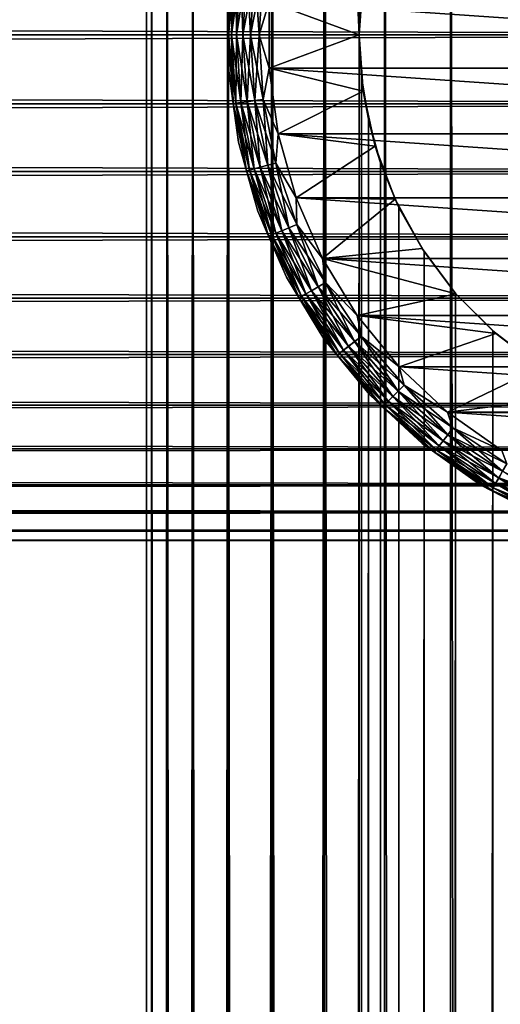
# Model space of a CAD drawing. Extents: x -265 to 265, y 0 to 1307.
# Tile 338 of 356: x 232 to 244, y 1256 to 1280. Entities that reach past the tile are written whole.
import ezdxf

# ---------------------------------------------------------------- set-up
doc = ezdxf.new("R2010")
doc.units = 0
doc.header["$LTSCALE"] = 81.481481
for name, color, linetype in [('119', 7, 'CONTINUOUS'), ('120', 7, 'CONTINUOUS'), ('125', 7, 'CONTINUOUS'), ('129', 7, 'CONTINUOUS'), ('130', 7, 'CONTINUOUS'), ('133', 7, 'CONTINUOUS'), ('137', 7, 'CONTINUOUS'), ('141', 7, 'CONTINUOUS'), ('3', 7, 'CONTINUOUS'), ('4', 7, 'CONTINUOUS')]:
    doc.layers.add(name, color=color, linetype=linetype)

msp = doc.modelspace()

# ---------------------------------------------------------------- linework, layer by layer
at = {"layer": '119', "color": 7, "linetype": 'CONTINUOUS'}
for points in [[(235, 1), (235.128, 1, 1.958), (235, 1299), (235, 1)], [(235, 1299), (235.128, 1, 1.958), (235.128, 1299, 1.958), (235, 1299)], [(235.128, 1, 1.958), (235.511, 1, 3.882), (235.128, 1299, 1.958), (235.128, 1, 1.958)], [(235.128, 1299, 1.958), (235.511, 1, 3.882), (235.511, 1299, 3.882), (235.128, 1299, 1.958)], [(235.511, 1, 3.882), (236.142, 1, 5.74), (235.511, 1299, 3.882), (235.511, 1, 3.882)], [(235.511, 1299, 3.882), (236.142, 1, 5.74), (236.142, 1299, 5.74), (235.511, 1299, 3.882)], [(236.142, 1, 5.74), (237.01, 1, 7.5), (236.142, 1299, 5.74), (236.142, 1, 5.74)], [(236.142, 1299, 5.74), (237.01, 1, 7.5), (237.01, 1299, 7.5), (236.142, 1299, 5.74)], [(237.01, 1, 7.5), (238.1, 1, 9.131), (237.01, 1299, 7.5), (237.01, 1, 7.5)], [(237.01, 1299, 7.5), (238.1, 1, 9.131), (238.1, 1299, 9.131), (237.01, 1299, 7.5)], [(238.1, 1, 9.131), (239.393, 1, 10.607), (238.1, 1299, 9.131), (238.1, 1, 9.131)], [(238.1, 1299, 9.131), (239.393, 1, 10.607), (239.393, 1299, 10.607), (238.1, 1299, 9.131)], [(239.393, 1, 10.607), (240.869, 1, 11.9), (239.393, 1299, 10.607), (239.393, 1, 10.607)], [(239.393, 1299, 10.607), (240.869, 1, 11.9), (240.869, 1299, 11.9), (239.393, 1299, 10.607)], [(240.869, 1, 11.9), (242.5, 1, 12.99), (240.869, 1299, 11.9), (240.869, 1, 11.9)], [(240.869, 1299, 11.9), (242.5, 1, 12.99), (242.5, 1299, 12.99), (240.869, 1299, 11.9)], [(242.5, 1, 12.99), (244.26, 1, 13.858), (242.5, 1299, 12.99), (242.5, 1, 12.99)], [(242.5, 1299, 12.99), (244.26, 1, 13.858), (244.26, 1299, 13.858), (242.5, 1299, 12.99)]]:
    msp.add_3dface(points, dxfattribs=at)
at = {"layer": '120', "color": 7, "linetype": 'CONTINUOUS'}
for points in [[(235, 1), (235, 1299), (235.128, 1299, -1.958), (235, 1)], [(235.128, 1, -1.958), (235, 1), (235.128, 1299, -1.958), (235.128, 1, -1.958)], [(235.511, 1, -3.882), (235.128, 1, -1.958), (235.511, 1299, -3.882), (235.511, 1, -3.882)], [(235.511, 1299, -3.882), (235.128, 1, -1.958), (235.128, 1299, -1.958), (235.511, 1299, -3.882)], [(236.142, 1, -5.74), (235.511, 1, -3.882), (236.142, 1299, -5.74), (236.142, 1, -5.74)], [(236.142, 1299, -5.74), (235.511, 1, -3.882), (235.511, 1299, -3.882), (236.142, 1299, -5.74)], [(237.01, 1, -7.5), (236.142, 1, -5.74), (237.01, 1299, -7.5), (237.01, 1, -7.5)], [(237.01, 1299, -7.5), (236.142, 1, -5.74), (236.142, 1299, -5.74), (237.01, 1299, -7.5)], [(238.1, 1, -9.131), (237.01, 1, -7.5), (238.1, 1299, -9.131), (238.1, 1, -9.131)], [(238.1, 1299, -9.131), (237.01, 1, -7.5), (237.01, 1299, -7.5), (238.1, 1299, -9.131)], [(239.393, 1, -10.607), (238.1, 1, -9.131), (239.393, 1299, -10.607), (239.393, 1, -10.607)], [(239.393, 1299, -10.607), (238.1, 1, -9.131), (238.1, 1299, -9.131), (239.393, 1299, -10.607)], [(239.393, 1, -10.607), (239.393, 1299, -10.607), (240.25, 1280, -11.399), (239.393, 1, -10.607)], [(239.393, 1299, -10.607), (240.869, 1299, -11.9), (240.25, 1280, -11.399), (239.393, 1299, -10.607)], [(240.25, 1280, -11.399), (240.869, 1299, -11.9), (240.305, 1281.033, -11.446), (240.25, 1280, -11.399)], [(239.393, 1, -10.607), (240.25, 1280, -11.399), (240.25, 20, -11.399), (239.393, 1, -10.607)], [(240.25, 1280, -11.399), (240.305, 1278.967, -11.446), (240.25, 20, -11.399), (240.25, 1280, -11.399)], [(240.25, 20, -11.399), (240.305, 1278.967, -11.446), (240.305, 21.033, -11.446), (240.25, 20, -11.399)], [(240.305, 1278.967, -11.446), (240.475, 1277.917, -11.588), (240.305, 21.033, -11.446), (240.305, 1278.967, -11.446)], [(240.305, 21.033, -11.446), (240.475, 1277.917, -11.588), (240.475, 22.082, -11.588), (240.305, 21.033, -11.446)], [(240.475, 1277.917, -11.588), (240.776, 1276.842, -11.828), (240.475, 22.082, -11.588), (240.475, 1277.917, -11.588)], [(240.475, 22.082, -11.588), (240.776, 1276.842, -11.828), (240.776, 23.158, -11.828), (240.475, 22.082, -11.588)], [(240.776, 1276.842, -11.828), (241.228, 1275.745, -12.167), (240.776, 23.158, -11.828), (240.776, 1276.842, -11.828)], [(240.776, 23.158, -11.828), (241.228, 1275.745, -12.167), (241.228, 24.255, -12.167), (240.776, 23.158, -11.828)], [(241.228, 1275.745, -12.167), (241.847, 1274.653, -12.591), (241.228, 24.255, -12.167), (241.228, 1275.745, -12.167)], [(241.228, 24.255, -12.167), (241.847, 1274.653, -12.591), (241.847, 25.347, -12.591), (241.228, 24.255, -12.167)], [(241.847, 1274.653, -12.591), (242.626, 1273.621, -13.062), (241.847, 25.347, -12.591), (241.847, 1274.653, -12.591)], [(241.847, 25.347, -12.591), (242.626, 1273.621, -13.062), (242.626, 26.379, -13.063), (241.847, 25.347, -12.591)], [(242.626, 1273.621, -13.062), (243.539, 1272.698, -13.537), (242.626, 26.379, -13.063), (242.626, 1273.621, -13.062)], [(242.626, 26.379, -13.063), (243.539, 1272.698, -13.537), (243.539, 27.302, -13.537), (242.626, 26.379, -13.063)], [(243.539, 1272.698, -13.537), (244.542, 1271.921, -13.972), (243.539, 27.302, -13.537), (243.539, 1272.698, -13.537)], [(243.539, 27.302, -13.537), (244.542, 1271.921, -13.972), (244.542, 28.079, -13.972), (243.539, 27.302, -13.537)]]:
    msp.add_3dface(points, dxfattribs=at)
at = {"layer": '125', "color": 7, "linetype": 'CONTINUOUS'}
for points in [[(240.25, 1280, -25), (240.305, 1281.033, -11.446), (240.349, 1281.388, -25), (240.25, 1280, -25)], [(240.25, 1280, -11.399), (240.305, 1281.033, -11.446), (240.25, 1280, -25), (240.25, 1280, -11.399)], [(240.305, 1278.967, -11.446), (240.25, 1280, -11.399), (240.349, 1278.612, -25), (240.305, 1278.967, -11.446)], [(240.349, 1278.612, -25), (240.25, 1280, -11.399), (240.25, 1280, -25), (240.349, 1278.612, -25)], [(240.475, 1277.917, -11.588), (240.305, 1278.967, -11.446), (240.349, 1278.612, -25), (240.475, 1277.917, -11.588)], [(240.645, 1277.253, -25), (240.475, 1277.917, -11.588), (240.349, 1278.612, -25), (240.645, 1277.253, -25)], [(240.776, 1276.842, -11.828), (240.475, 1277.917, -11.588), (240.645, 1277.253, -25), (240.776, 1276.842, -11.828)], [(241.131, 1275.95, -25), (240.776, 1276.842, -11.828), (240.645, 1277.253, -25), (241.131, 1275.95, -25)], [(241.228, 1275.745, -12.167), (240.776, 1276.842, -11.828), (241.131, 1275.95, -25), (241.228, 1275.745, -12.167)], [(241.798, 1274.729, -25), (241.228, 1275.745, -12.167), (241.131, 1275.95, -25), (241.798, 1274.729, -25)], [(241.847, 1274.653, -12.591), (241.228, 1275.745, -12.167), (241.798, 1274.729, -25), (241.847, 1274.653, -12.591)], [(242.631, 1273.615, -25), (241.847, 1274.653, -12.591), (241.798, 1274.729, -25), (242.631, 1273.615, -25)], [(242.626, 1273.621, -13.062), (241.847, 1274.653, -12.591), (242.631, 1273.615, -25), (242.626, 1273.621, -13.062)], [(243.539, 1272.698, -13.537), (242.626, 1273.621, -13.062), (242.631, 1273.615, -25), (243.539, 1272.698, -13.537)], [(243.615, 1272.631, -25), (243.539, 1272.698, -13.537), (242.631, 1273.615, -25), (243.615, 1272.631, -25)], [(244.542, 1271.921, -13.972), (243.539, 1272.698, -13.537), (243.615, 1272.631, -25), (244.542, 1271.921, -13.972)], [(244.729, 1271.798, -25), (244.542, 1271.921, -13.972), (243.615, 1272.631, -25), (244.729, 1271.798, -25)]]:
    msp.add_3dface(points, dxfattribs=at)
at = {"layer": '129', "color": 7, "linetype": 'CONTINUOUS'}
for points in [[(240.25, 1280, -25), (240.349, 1281.388, -25), (238.028, 1280.819, -25), (240.25, 1280, -25)], [(238.028, 1279.181, -25), (240.25, 1280, -25), (238.028, 1280.819, -25), (238.028, 1279.181, -25)], [(240.349, 1278.612, -25), (240.25, 1280, -25), (238.028, 1279.181, -25), (240.349, 1278.612, -25)], [(238.251, 1277.559, -25), (240.349, 1278.612, -25), (238.028, 1279.181, -25), (238.251, 1277.559, -25)], [(240.645, 1277.253, -25), (240.349, 1278.612, -25), (238.251, 1277.559, -25), (240.645, 1277.253, -25)], [(238.693, 1275.981, -25), (240.645, 1277.253, -25), (238.251, 1277.559, -25), (238.693, 1275.981, -25)], [(241.131, 1275.95, -25), (240.645, 1277.253, -25), (238.693, 1275.981, -25), (241.131, 1275.95, -25)], [(239.345, 1274.479, -25), (241.131, 1275.95, -25), (238.693, 1275.981, -25), (239.345, 1274.479, -25)], [(241.798, 1274.729, -25), (241.131, 1275.95, -25), (239.345, 1274.479, -25), (241.798, 1274.729, -25)], [(242.631, 1273.615, -25), (241.798, 1274.729, -25), (239.345, 1274.479, -25), (242.631, 1273.615, -25)], [(240.196, 1273.08, -25), (242.631, 1273.615, -25), (239.345, 1274.479, -25), (240.196, 1273.08, -25)], [(243.615, 1272.631, -25), (242.631, 1273.615, -25), (240.196, 1273.08, -25), (243.615, 1272.631, -25)], [(241.23, 1271.809, -25), (243.615, 1272.631, -25), (240.196, 1273.08, -25), (241.23, 1271.809, -25)], [(244.729, 1271.798, -25), (243.615, 1272.631, -25), (241.23, 1271.809, -25), (244.729, 1271.798, -25)], [(242.427, 1270.691, -25), (244.729, 1271.798, -25), (241.23, 1271.809, -25), (242.427, 1270.691, -25)], [(245.95, 1271.131, -25), (244.729, 1271.798, -25), (242.427, 1270.691, -25), (245.95, 1271.131, -25)], [(247.253, 1270.645, -25), (245.95, 1271.131, -25), (242.427, 1270.691, -25), (247.253, 1270.645, -25)], [(243.765, 1269.747, -25), (247.253, 1270.645, -25), (242.427, 1270.691, -25), (243.765, 1269.747, -25)]]:
    msp.add_3dface(points, dxfattribs=at)
at = {"layer": '130', "color": 7, "linetype": 'CONTINUOUS'}
for points in [[(238.028, 1279.181, -75), (238.028, 1280.819, -75), (261.972, 1279.181, -75), (238.028, 1279.181, -75)], [(261.972, 1279.181, -75), (238.028, 1280.819, -75), (261.972, 1280.819, -75), (261.972, 1279.181, -75)], [(238.251, 1277.559, -75), (238.028, 1279.181, -75), (261.749, 1277.559, -75), (238.251, 1277.559, -75)], [(261.749, 1277.559, -75), (238.028, 1279.181, -75), (261.972, 1279.181, -75), (261.749, 1277.559, -75)], [(238.693, 1275.981, -75), (238.251, 1277.559, -75), (261.307, 1275.981, -75), (238.693, 1275.981, -75)], [(261.307, 1275.981, -75), (238.251, 1277.559, -75), (261.749, 1277.559, -75), (261.307, 1275.981, -75)], [(239.345, 1274.479, -75), (238.693, 1275.981, -75), (260.655, 1274.479, -75), (239.345, 1274.479, -75)], [(260.655, 1274.479, -75), (238.693, 1275.981, -75), (261.307, 1275.981, -75), (260.655, 1274.479, -75)], [(240.196, 1273.08, -75), (239.345, 1274.479, -75), (259.804, 1273.08, -75), (240.196, 1273.08, -75)], [(259.804, 1273.08, -75), (239.345, 1274.479, -75), (260.655, 1274.479, -75), (259.804, 1273.08, -75)], [(241.23, 1271.809, -75), (240.196, 1273.08, -75), (258.77, 1271.809, -75), (241.23, 1271.809, -75)], [(258.77, 1271.809, -75), (240.196, 1273.08, -75), (259.804, 1273.08, -75), (258.77, 1271.809, -75)], [(242.427, 1270.691, -75), (241.23, 1271.809, -75), (257.573, 1270.691, -75), (242.427, 1270.691, -75)], [(257.573, 1270.691, -75), (241.23, 1271.809, -75), (258.77, 1271.809, -75), (257.573, 1270.691, -75)], [(243.765, 1269.747, -75), (242.427, 1270.691, -75), (256.235, 1269.747, -75), (243.765, 1269.747, -75)], [(256.235, 1269.747, -75), (242.427, 1270.691, -75), (257.573, 1270.691, -75), (256.235, 1269.747, -75)]]:
    msp.add_3dface(points, dxfattribs=at)
at = {"layer": '133', "color": 7, "linetype": 'CONTINUOUS'}
for points in [[(237.03, 1280.887, -74), (237.03, 1279.113, -74), (237.03, 1280.887, -26), (237.03, 1280.887, -74)], [(237.03, 1280.887, -26), (237.03, 1279.113, -74), (237.03, 1279.113, -26), (237.03, 1280.887, -26)], [(237.03, 1279.113, -74), (237.272, 1277.355, -74), (237.03, 1279.113, -26), (237.03, 1279.113, -74)], [(237.03, 1279.113, -26), (237.272, 1277.355, -74), (237.272, 1277.355, -26), (237.03, 1279.113, -26)], [(237.272, 1277.355, -74), (237.751, 1275.647, -74), (237.272, 1277.355, -26), (237.272, 1277.355, -74)], [(237.272, 1277.355, -26), (237.751, 1275.647, -74), (237.751, 1275.647, -26), (237.272, 1277.355, -26)], [(237.751, 1275.647, -74), (238.457, 1274.019, -74), (237.751, 1275.647, -26), (237.751, 1275.647, -74)], [(237.751, 1275.647, -26), (238.457, 1274.019, -74), (238.457, 1274.019, -26), (237.751, 1275.647, -26)], [(238.457, 1274.019, -74), (239.379, 1272.503, -74), (238.457, 1274.019, -26), (238.457, 1274.019, -74)], [(238.457, 1274.019, -26), (239.379, 1272.503, -74), (239.379, 1272.503, -26), (238.457, 1274.019, -26)], [(239.379, 1272.503, -74), (240.499, 1271.127, -74), (239.379, 1272.503, -26), (239.379, 1272.503, -74)], [(239.379, 1272.503, -26), (240.499, 1271.127, -74), (240.499, 1271.127, -26), (239.379, 1272.503, -26)], [(240.499, 1271.127, -74), (241.796, 1269.916, -74), (240.499, 1271.127, -26), (240.499, 1271.127, -74)], [(240.499, 1271.127, -26), (241.796, 1269.916, -74), (241.796, 1269.916, -26), (240.499, 1271.127, -26)], [(241.796, 1269.916, -74), (243.245, 1268.893, -74), (241.796, 1269.916, -26), (241.796, 1269.916, -74)], [(241.796, 1269.916, -26), (243.245, 1268.893, -74), (243.245, 1268.893, -26), (241.796, 1269.916, -26)], [(243.245, 1268.893, -74), (244.821, 1268.076, -74), (243.245, 1268.893, -26), (243.245, 1268.893, -74)], [(243.245, 1268.893, -26), (244.821, 1268.076, -74), (244.821, 1268.076, -26), (243.245, 1268.893, -26)]]:
    msp.add_3dface(points, dxfattribs=at)
at = {"layer": '137', "color": 7, "linetype": 'CONTINUOUS'}
for points in [[(237.03, 1280.887, -74), (237.136, 1281.694, -74.223), (237.025, 1280, -74.223), (237.03, 1280.887, -74)], [(237.136, 1281.694, -74.223), (237.099, 1280, -74.434), (237.025, 1280, -74.223), (237.136, 1281.694, -74.223)], [(237.209, 1281.684, -74.434), (237.099, 1280, -74.434), (237.136, 1281.694, -74.223), (237.209, 1281.684, -74.434)], [(237.209, 1281.684, -74.434), (237.218, 1280, -74.624), (237.099, 1280, -74.434), (237.209, 1281.684, -74.434)], [(237.328, 1281.668, -74.624), (237.218, 1280, -74.624), (237.209, 1281.684, -74.434), (237.328, 1281.668, -74.624)], [(237.328, 1281.668, -74.624), (237.377, 1280, -74.782), (237.218, 1280, -74.624), (237.328, 1281.668, -74.624)], [(237.485, 1281.648, -74.782), (237.377, 1280, -74.782), (237.328, 1281.668, -74.624), (237.485, 1281.648, -74.782)], [(237.485, 1281.648, -74.782), (237.567, 1280, -74.901), (237.377, 1280, -74.782), (237.485, 1281.648, -74.782)], [(237.673, 1281.623, -74.901), (237.567, 1280, -74.901), (237.485, 1281.648, -74.782), (237.673, 1281.623, -74.901)], [(237.673, 1281.623, -74.901), (237.779, 1280, -74.975), (237.567, 1280, -74.901), (237.673, 1281.623, -74.901)], [(237.883, 1281.595, -74.975), (237.779, 1280, -74.975), (237.673, 1281.623, -74.901), (237.883, 1281.595, -74.975)], [(237.883, 1281.595, -74.975), (238.028, 1280.819, -75), (237.779, 1280, -74.975), (237.883, 1281.595, -74.975)], [(237.03, 1279.113, -74), (237.03, 1280.887, -74), (237.025, 1280, -74.223), (237.03, 1279.113, -74)], [(238.028, 1280.819, -75), (238.028, 1279.181, -75), (237.779, 1280, -74.975), (238.028, 1280.819, -75)], [(237.03, 1279.113, -74), (237.025, 1280, -74.223), (237.136, 1278.306, -74.223), (237.03, 1279.113, -74)], [(237.099, 1280, -74.434), (237.209, 1278.316, -74.434), (237.025, 1280, -74.223), (237.099, 1280, -74.434)], [(237.025, 1280, -74.223), (237.209, 1278.316, -74.434), (237.136, 1278.306, -74.223), (237.025, 1280, -74.223)], [(237.218, 1280, -74.624), (237.328, 1278.332, -74.624), (237.099, 1280, -74.434), (237.218, 1280, -74.624)], [(237.099, 1280, -74.434), (237.328, 1278.332, -74.624), (237.209, 1278.316, -74.434), (237.099, 1280, -74.434)], [(237.377, 1280, -74.782), (237.485, 1278.352, -74.782), (237.218, 1280, -74.624), (237.377, 1280, -74.782)], [(237.218, 1280, -74.624), (237.485, 1278.352, -74.782), (237.328, 1278.332, -74.624), (237.218, 1280, -74.624)], [(237.567, 1280, -74.901), (237.673, 1278.377, -74.901), (237.377, 1280, -74.782), (237.567, 1280, -74.901)], [(237.377, 1280, -74.782), (237.673, 1278.377, -74.901), (237.485, 1278.352, -74.782), (237.377, 1280, -74.782)], [(237.779, 1280, -74.975), (237.883, 1278.405, -74.975), (237.567, 1280, -74.901), (237.779, 1280, -74.975)], [(237.567, 1280, -74.901), (237.883, 1278.405, -74.975), (237.673, 1278.377, -74.901), (237.567, 1280, -74.901)], [(237.779, 1280, -74.975), (238.028, 1279.181, -75), (237.883, 1278.405, -74.975), (237.779, 1280, -74.975)], [(237.272, 1277.355, -74), (237.03, 1279.113, -74), (237.136, 1278.306, -74.223), (237.272, 1277.355, -74)], [(238.028, 1279.181, -75), (238.251, 1277.559, -75), (237.883, 1278.405, -74.975), (238.028, 1279.181, -75)], [(237.209, 1278.316, -74.434), (237.539, 1276.661, -74.434), (237.136, 1278.306, -74.223), (237.209, 1278.316, -74.434)], [(237.272, 1277.355, -74), (237.136, 1278.306, -74.223), (237.467, 1276.642, -74.223), (237.272, 1277.355, -74)], [(237.136, 1278.306, -74.223), (237.539, 1276.661, -74.434), (237.467, 1276.642, -74.223), (237.136, 1278.306, -74.223)], [(237.328, 1278.332, -74.624), (237.654, 1276.692, -74.624), (237.209, 1278.316, -74.434), (237.328, 1278.332, -74.624)], [(237.209, 1278.316, -74.434), (237.654, 1276.692, -74.624), (237.539, 1276.661, -74.434), (237.209, 1278.316, -74.434)], [(237.485, 1278.352, -74.782), (237.807, 1276.733, -74.782), (237.328, 1278.332, -74.624), (237.485, 1278.352, -74.782)], [(237.328, 1278.332, -74.624), (237.807, 1276.733, -74.782), (237.654, 1276.692, -74.624), (237.328, 1278.332, -74.624)], [(237.673, 1278.377, -74.901), (237.991, 1276.782, -74.901), (237.485, 1278.352, -74.782), (237.673, 1278.377, -74.901)], [(237.485, 1278.352, -74.782), (237.991, 1276.782, -74.901), (237.807, 1276.733, -74.782), (237.485, 1278.352, -74.782)], [(237.883, 1278.405, -74.975), (238.195, 1276.837, -74.975), (237.673, 1278.377, -74.901), (237.883, 1278.405, -74.975)], [(237.673, 1278.377, -74.901), (238.195, 1276.837, -74.975), (237.991, 1276.782, -74.901), (237.673, 1278.377, -74.901)], [(237.883, 1278.405, -74.975), (238.251, 1277.559, -75), (238.195, 1276.837, -74.975), (237.883, 1278.405, -74.975)], [(238.251, 1277.559, -75), (238.693, 1275.981, -75), (238.195, 1276.837, -74.975), (238.251, 1277.559, -75)], [(237.751, 1275.647, -74), (237.272, 1277.355, -74), (237.467, 1276.642, -74.223), (237.751, 1275.647, -74)], [(238.195, 1276.837, -74.975), (238.709, 1275.323, -74.975), (237.991, 1276.782, -74.901), (238.195, 1276.837, -74.975)], [(238.195, 1276.837, -74.975), (238.693, 1275.981, -75), (238.709, 1275.323, -74.975), (238.195, 1276.837, -74.975)], [(237.539, 1276.661, -74.434), (238.081, 1275.063, -74.434), (237.467, 1276.642, -74.223), (237.539, 1276.661, -74.434)], [(237.751, 1275.647, -74), (237.467, 1276.642, -74.223), (238.013, 1275.035, -74.223), (237.751, 1275.647, -74)], [(237.467, 1276.642, -74.223), (238.081, 1275.063, -74.434), (238.013, 1275.035, -74.223), (237.467, 1276.642, -74.223)], [(237.654, 1276.692, -74.624), (238.191, 1275.109, -74.624), (237.539, 1276.661, -74.434), (237.654, 1276.692, -74.624)], [(237.539, 1276.661, -74.434), (238.191, 1275.109, -74.624), (238.081, 1275.063, -74.434), (237.539, 1276.661, -74.434)], [(237.807, 1276.733, -74.782), (238.338, 1275.169, -74.782), (237.654, 1276.692, -74.624), (237.807, 1276.733, -74.782)], [(237.654, 1276.692, -74.624), (238.338, 1275.169, -74.782), (238.191, 1275.109, -74.624), (237.654, 1276.692, -74.624)], [(237.991, 1276.782, -74.901), (238.513, 1275.242, -74.901), (237.807, 1276.733, -74.782), (237.991, 1276.782, -74.901)], [(237.807, 1276.733, -74.782), (238.513, 1275.242, -74.901), (238.338, 1275.169, -74.782), (237.807, 1276.733, -74.782)], [(237.991, 1276.782, -74.901), (238.709, 1275.323, -74.975), (238.513, 1275.242, -74.901), (237.991, 1276.782, -74.901)], [(238.693, 1275.981, -75), (239.345, 1274.479, -75), (238.709, 1275.323, -74.975), (238.693, 1275.981, -75)], [(238.457, 1274.019, -74), (237.751, 1275.647, -74), (238.013, 1275.035, -74.223), (238.457, 1274.019, -74)], [(238.191, 1275.109, -74.624), (238.931, 1273.609, -74.624), (238.081, 1275.063, -74.434), (238.191, 1275.109, -74.624)], [(238.338, 1275.169, -74.782), (239.068, 1273.689, -74.782), (238.191, 1275.109, -74.624), (238.338, 1275.169, -74.782)], [(238.191, 1275.109, -74.624), (239.068, 1273.689, -74.782), (238.931, 1273.609, -74.624), (238.191, 1275.109, -74.624)], [(238.513, 1275.242, -74.901), (239.233, 1273.783, -74.901), (238.338, 1275.169, -74.782), (238.513, 1275.242, -74.901)], [(238.338, 1275.169, -74.782), (239.233, 1273.783, -74.901), (239.068, 1273.689, -74.782), (238.338, 1275.169, -74.782)], [(238.709, 1275.323, -74.975), (239.416, 1273.889, -74.975), (238.513, 1275.242, -74.901), (238.709, 1275.323, -74.975)], [(238.513, 1275.242, -74.901), (239.416, 1273.889, -74.975), (239.233, 1273.783, -74.901), (238.513, 1275.242, -74.901)], [(238.709, 1275.323, -74.975), (239.345, 1274.479, -75), (239.416, 1273.889, -74.975), (238.709, 1275.323, -74.975)], [(238.081, 1275.063, -74.434), (238.828, 1273.55, -74.434), (238.013, 1275.035, -74.223), (238.081, 1275.063, -74.434)], [(238.457, 1274.019, -74), (238.013, 1275.035, -74.223), (238.763, 1273.513, -74.223), (238.457, 1274.019, -74)], [(238.013, 1275.035, -74.223), (238.828, 1273.55, -74.434), (238.763, 1273.513, -74.223), (238.013, 1275.035, -74.223)], [(238.081, 1275.063, -74.434), (238.931, 1273.609, -74.624), (238.828, 1273.55, -74.434), (238.081, 1275.063, -74.434)], [(239.345, 1274.479, -75), (240.196, 1273.08, -75), (239.416, 1273.889, -74.975), (239.345, 1274.479, -75)], [(239.379, 1272.503, -74), (238.457, 1274.019, -74), (238.763, 1273.513, -74.223), (239.379, 1272.503, -74)], [(239.068, 1273.689, -74.782), (239.986, 1272.316, -74.782), (238.931, 1273.609, -74.624), (239.068, 1273.689, -74.782)], [(239.233, 1273.783, -74.901), (240.136, 1272.431, -74.901), (239.068, 1273.689, -74.782), (239.233, 1273.783, -74.901)], [(239.068, 1273.689, -74.782), (240.136, 1272.431, -74.901), (239.986, 1272.316, -74.782), (239.068, 1273.689, -74.782)], [(239.416, 1273.889, -74.975), (240.304, 1272.56, -74.975), (239.233, 1273.783, -74.901), (239.416, 1273.889, -74.975)], [(239.233, 1273.783, -74.901), (240.304, 1272.56, -74.975), (240.136, 1272.431, -74.901), (239.233, 1273.783, -74.901)], [(239.416, 1273.889, -74.975), (240.196, 1273.08, -75), (240.304, 1272.56, -74.975), (239.416, 1273.889, -74.975)], [(238.828, 1273.55, -74.434), (239.765, 1272.146, -74.434), (238.763, 1273.513, -74.223), (238.828, 1273.55, -74.434)], [(239.379, 1272.503, -74), (238.763, 1273.513, -74.223), (239.706, 1272.101, -74.223), (239.379, 1272.503, -74)], [(238.763, 1273.513, -74.223), (239.765, 1272.146, -74.434), (239.706, 1272.101, -74.223), (238.763, 1273.513, -74.223)], [(238.931, 1273.609, -74.624), (239.86, 1272.219, -74.624), (238.828, 1273.55, -74.434), (238.931, 1273.609, -74.624)], [(238.828, 1273.55, -74.434), (239.86, 1272.219, -74.624), (239.765, 1272.146, -74.434), (238.828, 1273.55, -74.434)], [(238.931, 1273.609, -74.624), (239.986, 1272.316, -74.782), (239.86, 1272.219, -74.624), (238.931, 1273.609, -74.624)], [(240.196, 1273.08, -75), (241.23, 1271.809, -75), (240.304, 1272.56, -74.975), (240.196, 1273.08, -75)], [(240.499, 1271.127, -74), (239.379, 1272.503, -74), (239.706, 1272.101, -74.223), (240.499, 1271.127, -74)], [(240.304, 1272.56, -74.975), (241.358, 1271.358, -74.975), (240.136, 1272.431, -74.901), (240.304, 1272.56, -74.975)], [(240.304, 1272.56, -74.975), (241.23, 1271.809, -75), (241.358, 1271.358, -74.975), (240.304, 1272.56, -74.975)], [(239.86, 1272.219, -74.624), (240.962, 1270.962, -74.624), (239.765, 1272.146, -74.434), (239.86, 1272.219, -74.624)], [(239.986, 1272.316, -74.782), (241.074, 1271.074, -74.782), (239.86, 1272.219, -74.624), (239.986, 1272.316, -74.782)], [(239.86, 1272.219, -74.624), (241.074, 1271.074, -74.782), (240.962, 1270.962, -74.624), (239.86, 1272.219, -74.624)], [(240.136, 1272.431, -74.901), (241.208, 1271.208, -74.901), (239.986, 1272.316, -74.782), (240.136, 1272.431, -74.901)], [(239.986, 1272.316, -74.782), (241.208, 1271.208, -74.901), (241.074, 1271.074, -74.782), (239.986, 1272.316, -74.782)], [(240.136, 1272.431, -74.901), (241.358, 1271.358, -74.975), (241.208, 1271.208, -74.901), (240.136, 1272.431, -74.901)], [(239.765, 1272.146, -74.434), (240.878, 1270.878, -74.434), (239.706, 1272.101, -74.223), (239.765, 1272.146, -74.434)], [(240.499, 1271.127, -74), (239.706, 1272.101, -74.223), (240.825, 1270.825, -74.223), (240.499, 1271.127, -74)], [(239.706, 1272.101, -74.223), (240.878, 1270.878, -74.434), (240.825, 1270.825, -74.223), (239.706, 1272.101, -74.223)], [(239.765, 1272.146, -74.434), (240.962, 1270.962, -74.624), (240.878, 1270.878, -74.434), (239.765, 1272.146, -74.434)], [(241.23, 1271.809, -75), (242.427, 1270.691, -75), (241.358, 1271.358, -74.975), (241.23, 1271.809, -75)], [(241.358, 1271.358, -74.975), (242.56, 1270.304, -74.975), (241.208, 1271.208, -74.901), (241.358, 1271.358, -74.975)], [(241.358, 1271.358, -74.975), (242.427, 1270.691, -75), (242.56, 1270.304, -74.975), (241.358, 1271.358, -74.975)], [(241.796, 1269.916, -74), (240.499, 1271.127, -74), (240.825, 1270.825, -74.223), (241.796, 1269.916, -74)], [(241.074, 1271.074, -74.782), (242.316, 1269.986, -74.782), (240.962, 1270.962, -74.624), (241.074, 1271.074, -74.782)], [(241.208, 1271.208, -74.901), (242.431, 1270.136, -74.901), (241.074, 1271.074, -74.782), (241.208, 1271.208, -74.901)], [(241.074, 1271.074, -74.782), (242.431, 1270.136, -74.901), (242.316, 1269.986, -74.782), (241.074, 1271.074, -74.782)], [(241.208, 1271.208, -74.901), (242.56, 1270.304, -74.975), (242.431, 1270.136, -74.901), (241.208, 1271.208, -74.901)], [(240.878, 1270.878, -74.434), (242.146, 1269.765, -74.434), (240.825, 1270.825, -74.223), (240.878, 1270.878, -74.434)], [(241.796, 1269.916, -74), (240.825, 1270.825, -74.223), (242.101, 1269.706, -74.223), (241.796, 1269.916, -74)], [(240.825, 1270.825, -74.223), (242.146, 1269.765, -74.434), (242.101, 1269.706, -74.223), (240.825, 1270.825, -74.223)], [(240.962, 1270.962, -74.624), (242.219, 1269.86, -74.624), (240.878, 1270.878, -74.434), (240.962, 1270.962, -74.624)], [(240.878, 1270.878, -74.434), (242.219, 1269.86, -74.624), (242.146, 1269.765, -74.434), (240.878, 1270.878, -74.434)], [(240.962, 1270.962, -74.624), (242.316, 1269.986, -74.782), (242.219, 1269.86, -74.624), (240.962, 1270.962, -74.624)], [(242.427, 1270.691, -75), (243.765, 1269.747, -75), (242.56, 1270.304, -74.975), (242.427, 1270.691, -75)], [(242.56, 1270.304, -74.975), (243.889, 1269.416, -74.975), (242.431, 1270.136, -74.901), (242.56, 1270.304, -74.975)], [(242.56, 1270.304, -74.975), (243.765, 1269.747, -75), (243.889, 1269.416, -74.975), (242.56, 1270.304, -74.975)], [(242.431, 1270.136, -74.901), (243.783, 1269.233, -74.901), (242.316, 1269.986, -74.782), (242.431, 1270.136, -74.901)], [(242.431, 1270.136, -74.901), (243.889, 1269.416, -74.975), (243.783, 1269.233, -74.901), (242.431, 1270.136, -74.901)], [(243.245, 1268.893, -74), (241.796, 1269.916, -74), (242.101, 1269.706, -74.223), (243.245, 1268.893, -74)], [(242.146, 1269.765, -74.434), (243.55, 1268.828, -74.434), (242.101, 1269.706, -74.223), (242.146, 1269.765, -74.434)], [(242.219, 1269.86, -74.624), (243.609, 1268.931, -74.624), (242.146, 1269.765, -74.434), (242.219, 1269.86, -74.624)], [(242.146, 1269.765, -74.434), (243.609, 1268.931, -74.624), (243.55, 1268.828, -74.434), (242.146, 1269.765, -74.434)], [(242.316, 1269.986, -74.782), (243.689, 1269.068, -74.782), (242.219, 1269.86, -74.624), (242.316, 1269.986, -74.782)], [(242.219, 1269.86, -74.624), (243.689, 1269.068, -74.782), (243.609, 1268.931, -74.624), (242.219, 1269.86, -74.624)], [(242.316, 1269.986, -74.782), (243.783, 1269.233, -74.901), (243.689, 1269.068, -74.782), (242.316, 1269.986, -74.782)], [(243.245, 1268.893, -74), (242.101, 1269.706, -74.223), (243.513, 1268.763, -74.223), (243.245, 1268.893, -74)], [(242.101, 1269.706, -74.223), (243.55, 1268.828, -74.434), (243.513, 1268.763, -74.223), (242.101, 1269.706, -74.223)], [(243.689, 1269.068, -74.782), (245.169, 1268.338, -74.782), (243.609, 1268.931, -74.624), (243.689, 1269.068, -74.782)], [(243.783, 1269.233, -74.901), (245.242, 1268.513, -74.901), (243.689, 1269.068, -74.782), (243.783, 1269.233, -74.901)], [(243.689, 1269.068, -74.782), (245.242, 1268.513, -74.901), (245.169, 1268.338, -74.782), (243.689, 1269.068, -74.782)], [(244.821, 1268.076, -74), (243.245, 1268.893, -74), (243.513, 1268.763, -74.223), (244.821, 1268.076, -74)], [(243.55, 1268.828, -74.434), (245.063, 1268.081, -74.434), (243.513, 1268.763, -74.223), (243.55, 1268.828, -74.434)], [(243.609, 1268.931, -74.624), (245.109, 1268.191, -74.624), (243.55, 1268.828, -74.434), (243.609, 1268.931, -74.624)], [(243.55, 1268.828, -74.434), (245.109, 1268.191, -74.624), (245.063, 1268.081, -74.434), (243.55, 1268.828, -74.434)], [(243.609, 1268.931, -74.624), (245.169, 1268.338, -74.782), (245.109, 1268.191, -74.624), (243.609, 1268.931, -74.624)], [(244.821, 1268.076, -74), (243.513, 1268.763, -74.223), (245.035, 1268.013, -74.223), (244.821, 1268.076, -74)], [(243.513, 1268.763, -74.223), (245.063, 1268.081, -74.434), (245.035, 1268.013, -74.223), (243.513, 1268.763, -74.223)]]:
    msp.add_3dface(points, dxfattribs=at)
at = {"layer": '141', "color": 7, "linetype": 'CONTINUOUS'}
for points in [[(237.03, 1280.887, -26), (237.025, 1280, -25.779), (237.136, 1281.694, -25.779), (237.03, 1280.887, -26)], [(237.025, 1280, -25.779), (237.209, 1281.684, -25.567), (237.136, 1281.694, -25.779), (237.025, 1280, -25.779)], [(237.099, 1280, -25.567), (237.209, 1281.684, -25.567), (237.025, 1280, -25.779), (237.099, 1280, -25.567)], [(237.099, 1280, -25.567), (237.327, 1281.668, -25.377), (237.209, 1281.684, -25.567), (237.099, 1280, -25.567)], [(237.218, 1280, -25.377), (237.327, 1281.668, -25.377), (237.099, 1280, -25.567), (237.218, 1280, -25.377)], [(237.218, 1280, -25.377), (237.484, 1281.648, -25.218), (237.327, 1281.668, -25.377), (237.218, 1280, -25.377)], [(237.376, 1280, -25.218), (237.484, 1281.648, -25.218), (237.218, 1280, -25.377), (237.376, 1280, -25.218)], [(237.376, 1280, -25.218), (237.672, 1281.623, -25.099), (237.484, 1281.648, -25.218), (237.376, 1280, -25.218)], [(237.566, 1280, -25.099), (237.672, 1281.623, -25.099), (237.376, 1280, -25.218), (237.566, 1280, -25.099)], [(237.566, 1280, -25.099), (237.882, 1281.595, -25.025), (237.672, 1281.623, -25.099), (237.566, 1280, -25.099)], [(237.777, 1280, -25.025), (237.882, 1281.595, -25.025), (237.566, 1280, -25.099), (237.777, 1280, -25.025)], [(237.777, 1280, -25.025), (238.028, 1280.819, -25), (237.882, 1281.595, -25.025), (237.777, 1280, -25.025)], [(237.03, 1280.887, -26), (237.03, 1279.113, -26), (237.025, 1280, -25.779), (237.03, 1280.887, -26)], [(238.028, 1279.181, -25), (238.028, 1280.819, -25), (237.777, 1280, -25.025), (238.028, 1279.181, -25)], [(237.03, 1279.113, -26), (237.136, 1278.306, -25.779), (237.025, 1280, -25.779), (237.03, 1279.113, -26)], [(237.136, 1278.306, -25.779), (237.099, 1280, -25.567), (237.025, 1280, -25.779), (237.136, 1278.306, -25.779)], [(237.209, 1278.316, -25.567), (237.218, 1280, -25.377), (237.099, 1280, -25.567), (237.209, 1278.316, -25.567)], [(237.209, 1278.316, -25.567), (237.099, 1280, -25.567), (237.136, 1278.306, -25.779), (237.209, 1278.316, -25.567)], [(237.327, 1278.332, -25.377), (237.218, 1280, -25.377), (237.209, 1278.316, -25.567), (237.327, 1278.332, -25.377)], [(237.327, 1278.332, -25.377), (237.376, 1280, -25.218), (237.218, 1280, -25.377), (237.327, 1278.332, -25.377)], [(237.484, 1278.352, -25.218), (237.376, 1280, -25.218), (237.327, 1278.332, -25.377), (237.484, 1278.352, -25.218)], [(237.484, 1278.352, -25.218), (237.566, 1280, -25.099), (237.376, 1280, -25.218), (237.484, 1278.352, -25.218)], [(237.672, 1278.377, -25.099), (237.566, 1280, -25.099), (237.484, 1278.352, -25.218), (237.672, 1278.377, -25.099)], [(237.672, 1278.377, -25.099), (237.777, 1280, -25.025), (237.566, 1280, -25.099), (237.672, 1278.377, -25.099)], [(237.882, 1278.405, -25.025), (237.777, 1280, -25.025), (237.672, 1278.377, -25.099), (237.882, 1278.405, -25.025)], [(237.882, 1278.405, -25.025), (238.028, 1279.181, -25), (237.777, 1280, -25.025), (237.882, 1278.405, -25.025)], [(237.03, 1279.113, -26), (237.272, 1277.355, -26), (237.136, 1278.306, -25.779), (237.03, 1279.113, -26)], [(238.251, 1277.559, -25), (238.028, 1279.181, -25), (237.882, 1278.405, -25.025), (238.251, 1277.559, -25)], [(237.467, 1276.642, -25.779), (237.209, 1278.316, -25.567), (237.136, 1278.306, -25.779), (237.467, 1276.642, -25.779)], [(237.272, 1277.355, -26), (237.467, 1276.642, -25.779), (237.136, 1278.306, -25.779), (237.272, 1277.355, -26)], [(237.538, 1276.661, -25.567), (237.327, 1278.332, -25.377), (237.209, 1278.316, -25.567), (237.538, 1276.661, -25.567)], [(237.538, 1276.661, -25.567), (237.209, 1278.316, -25.567), (237.467, 1276.642, -25.779), (237.538, 1276.661, -25.567)], [(237.653, 1276.692, -25.377), (237.484, 1278.352, -25.218), (237.327, 1278.332, -25.377), (237.653, 1276.692, -25.377)], [(237.653, 1276.692, -25.377), (237.327, 1278.332, -25.377), (237.538, 1276.661, -25.567), (237.653, 1276.692, -25.377)], [(237.806, 1276.733, -25.218), (237.672, 1278.377, -25.099), (237.484, 1278.352, -25.218), (237.806, 1276.733, -25.218)], [(237.806, 1276.733, -25.218), (237.484, 1278.352, -25.218), (237.653, 1276.692, -25.377), (237.806, 1276.733, -25.218)], [(237.99, 1276.782, -25.099), (237.882, 1278.405, -25.025), (237.672, 1278.377, -25.099), (237.99, 1276.782, -25.099)], [(237.99, 1276.782, -25.099), (237.672, 1278.377, -25.099), (237.806, 1276.733, -25.218), (237.99, 1276.782, -25.099)], [(238.194, 1276.837, -25.025), (238.251, 1277.559, -25), (237.882, 1278.405, -25.025), (238.194, 1276.837, -25.025)], [(238.194, 1276.837, -25.025), (237.882, 1278.405, -25.025), (237.99, 1276.782, -25.099), (238.194, 1276.837, -25.025)], [(238.693, 1275.981, -25), (238.251, 1277.559, -25), (238.194, 1276.837, -25.025), (238.693, 1275.981, -25)], [(237.272, 1277.355, -26), (237.751, 1275.647, -26), (237.467, 1276.642, -25.779), (237.272, 1277.355, -26)], [(238.512, 1275.242, -25.099), (238.194, 1276.837, -25.025), (237.99, 1276.782, -25.099), (238.512, 1275.242, -25.099)], [(238.708, 1275.323, -25.025), (238.693, 1275.981, -25), (238.194, 1276.837, -25.025), (238.708, 1275.323, -25.025)], [(238.708, 1275.323, -25.025), (238.194, 1276.837, -25.025), (238.512, 1275.242, -25.099), (238.708, 1275.323, -25.025)], [(238.012, 1275.035, -25.779), (237.538, 1276.661, -25.567), (237.467, 1276.642, -25.779), (238.012, 1275.035, -25.779)], [(237.751, 1275.647, -26), (238.012, 1275.035, -25.779), (237.467, 1276.642, -25.779), (237.751, 1275.647, -26)], [(238.081, 1275.063, -25.567), (237.653, 1276.692, -25.377), (237.538, 1276.661, -25.567), (238.081, 1275.063, -25.567)], [(238.081, 1275.063, -25.567), (237.538, 1276.661, -25.567), (238.012, 1275.035, -25.779), (238.081, 1275.063, -25.567)], [(238.191, 1275.108, -25.377), (237.806, 1276.733, -25.218), (237.653, 1276.692, -25.377), (238.191, 1275.108, -25.377)], [(238.191, 1275.108, -25.377), (237.653, 1276.692, -25.377), (238.081, 1275.063, -25.567), (238.191, 1275.108, -25.377)], [(238.337, 1275.169, -25.218), (237.99, 1276.782, -25.099), (237.806, 1276.733, -25.218), (238.337, 1275.169, -25.218)], [(238.337, 1275.169, -25.218), (237.806, 1276.733, -25.218), (238.191, 1275.108, -25.377), (238.337, 1275.169, -25.218)], [(238.512, 1275.242, -25.099), (237.99, 1276.782, -25.099), (238.337, 1275.169, -25.218), (238.512, 1275.242, -25.099)], [(239.345, 1274.479, -25), (238.693, 1275.981, -25), (238.708, 1275.323, -25.025), (239.345, 1274.479, -25)], [(237.751, 1275.647, -26), (238.457, 1274.019, -26), (238.012, 1275.035, -25.779), (237.751, 1275.647, -26)], [(238.827, 1273.549, -25.567), (238.191, 1275.108, -25.377), (238.081, 1275.063, -25.567), (238.827, 1273.549, -25.567)], [(238.93, 1273.609, -25.377), (238.337, 1275.169, -25.218), (238.191, 1275.108, -25.377), (238.93, 1273.609, -25.377)], [(238.93, 1273.609, -25.377), (238.191, 1275.108, -25.377), (238.827, 1273.549, -25.567), (238.93, 1273.609, -25.377)], [(239.067, 1273.688, -25.218), (238.512, 1275.242, -25.099), (238.337, 1275.169, -25.218), (239.067, 1273.688, -25.218)], [(239.067, 1273.688, -25.218), (238.337, 1275.169, -25.218), (238.93, 1273.609, -25.377), (239.067, 1273.688, -25.218)], [(239.232, 1273.783, -25.099), (238.708, 1275.323, -25.025), (238.512, 1275.242, -25.099), (239.232, 1273.783, -25.099)], [(239.232, 1273.783, -25.099), (238.512, 1275.242, -25.099), (239.067, 1273.688, -25.218), (239.232, 1273.783, -25.099)], [(239.415, 1273.889, -25.025), (239.345, 1274.479, -25), (238.708, 1275.323, -25.025), (239.415, 1273.889, -25.025)], [(239.415, 1273.889, -25.025), (238.708, 1275.323, -25.025), (239.232, 1273.783, -25.099), (239.415, 1273.889, -25.025)], [(238.763, 1273.512, -25.779), (238.081, 1275.063, -25.567), (238.012, 1275.035, -25.779), (238.763, 1273.512, -25.779)], [(238.457, 1274.019, -26), (238.763, 1273.512, -25.779), (238.012, 1275.035, -25.779), (238.457, 1274.019, -26)], [(238.827, 1273.549, -25.567), (238.081, 1275.063, -25.567), (238.763, 1273.512, -25.779), (238.827, 1273.549, -25.567)], [(240.196, 1273.08, -25), (239.345, 1274.479, -25), (239.415, 1273.889, -25.025), (240.196, 1273.08, -25)], [(238.457, 1274.019, -26), (239.379, 1272.503, -26), (238.763, 1273.512, -25.779), (238.457, 1274.019, -26)], [(239.859, 1272.219, -25.377), (239.067, 1273.688, -25.218), (238.93, 1273.609, -25.377), (239.859, 1272.219, -25.377)], [(239.985, 1272.315, -25.218), (239.232, 1273.783, -25.099), (239.067, 1273.688, -25.218), (239.985, 1272.315, -25.218)], [(239.985, 1272.315, -25.218), (239.067, 1273.688, -25.218), (239.859, 1272.219, -25.377), (239.985, 1272.315, -25.218)], [(240.135, 1272.431, -25.099), (239.415, 1273.889, -25.025), (239.232, 1273.783, -25.099), (240.135, 1272.431, -25.099)], [(240.135, 1272.431, -25.099), (239.232, 1273.783, -25.099), (239.985, 1272.315, -25.218), (240.135, 1272.431, -25.099)], [(240.303, 1272.559, -25.025), (240.196, 1273.08, -25), (239.415, 1273.889, -25.025), (240.303, 1272.559, -25.025)], [(240.303, 1272.559, -25.025), (239.415, 1273.889, -25.025), (240.135, 1272.431, -25.099), (240.303, 1272.559, -25.025)], [(239.706, 1272.101, -25.779), (238.827, 1273.549, -25.567), (238.763, 1273.512, -25.779), (239.706, 1272.101, -25.779)], [(239.379, 1272.503, -26), (239.706, 1272.101, -25.779), (238.763, 1273.512, -25.779), (239.379, 1272.503, -26)], [(239.765, 1272.146, -25.567), (238.93, 1273.609, -25.377), (238.827, 1273.549, -25.567), (239.765, 1272.146, -25.567)], [(239.765, 1272.146, -25.567), (238.827, 1273.549, -25.567), (239.706, 1272.101, -25.779), (239.765, 1272.146, -25.567)], [(239.859, 1272.219, -25.377), (238.93, 1273.609, -25.377), (239.765, 1272.146, -25.567), (239.859, 1272.219, -25.377)], [(241.23, 1271.809, -25), (240.196, 1273.08, -25), (240.303, 1272.559, -25.025), (241.23, 1271.809, -25)], [(239.379, 1272.503, -26), (240.499, 1271.127, -26), (239.706, 1272.101, -25.779), (239.379, 1272.503, -26)], [(241.208, 1271.208, -25.099), (240.303, 1272.559, -25.025), (240.135, 1272.431, -25.099), (241.208, 1271.208, -25.099)], [(241.357, 1271.357, -25.025), (241.23, 1271.809, -25), (240.303, 1272.559, -25.025), (241.357, 1271.357, -25.025)], [(241.357, 1271.357, -25.025), (240.303, 1272.559, -25.025), (241.208, 1271.208, -25.099), (241.357, 1271.357, -25.025)], [(240.877, 1270.877, -25.567), (239.859, 1272.219, -25.377), (239.765, 1272.146, -25.567), (240.877, 1270.877, -25.567)], [(240.962, 1270.962, -25.377), (239.985, 1272.315, -25.218), (239.859, 1272.219, -25.377), (240.962, 1270.962, -25.377)], [(240.962, 1270.962, -25.377), (239.859, 1272.219, -25.377), (240.877, 1270.877, -25.567), (240.962, 1270.962, -25.377)], [(241.074, 1271.074, -25.218), (240.135, 1272.431, -25.099), (239.985, 1272.315, -25.218), (241.074, 1271.074, -25.218)], [(241.074, 1271.074, -25.218), (239.985, 1272.315, -25.218), (240.962, 1270.962, -25.377), (241.074, 1271.074, -25.218)], [(241.208, 1271.208, -25.099), (240.135, 1272.431, -25.099), (241.074, 1271.074, -25.218), (241.208, 1271.208, -25.099)], [(240.825, 1270.825, -25.779), (239.765, 1272.146, -25.567), (239.706, 1272.101, -25.779), (240.825, 1270.825, -25.779)], [(240.499, 1271.127, -26), (240.825, 1270.825, -25.779), (239.706, 1272.101, -25.779), (240.499, 1271.127, -26)], [(240.877, 1270.877, -25.567), (239.765, 1272.146, -25.567), (240.825, 1270.825, -25.779), (240.877, 1270.877, -25.567)], [(242.427, 1270.691, -25), (241.23, 1271.809, -25), (241.357, 1271.357, -25.025), (242.427, 1270.691, -25)], [(242.431, 1270.135, -25.099), (241.357, 1271.357, -25.025), (241.208, 1271.208, -25.099), (242.431, 1270.135, -25.099)], [(242.559, 1270.303, -25.025), (242.427, 1270.691, -25), (241.357, 1271.357, -25.025), (242.559, 1270.303, -25.025)], [(242.559, 1270.303, -25.025), (241.357, 1271.357, -25.025), (242.431, 1270.135, -25.099), (242.559, 1270.303, -25.025)], [(240.499, 1271.127, -26), (241.796, 1269.916, -26), (240.825, 1270.825, -25.779), (240.499, 1271.127, -26)], [(242.219, 1269.859, -25.377), (241.074, 1271.074, -25.218), (240.962, 1270.962, -25.377), (242.219, 1269.859, -25.377)], [(242.315, 1269.985, -25.218), (241.208, 1271.208, -25.099), (241.074, 1271.074, -25.218), (242.315, 1269.985, -25.218)], [(242.315, 1269.985, -25.218), (241.074, 1271.074, -25.218), (242.219, 1269.859, -25.377), (242.315, 1269.985, -25.218)], [(242.431, 1270.135, -25.099), (241.208, 1271.208, -25.099), (242.315, 1269.985, -25.218), (242.431, 1270.135, -25.099)], [(242.101, 1269.706, -25.779), (240.877, 1270.877, -25.567), (240.825, 1270.825, -25.779), (242.101, 1269.706, -25.779)], [(241.796, 1269.916, -26), (242.101, 1269.706, -25.779), (240.825, 1270.825, -25.779), (241.796, 1269.916, -26)], [(242.146, 1269.765, -25.567), (240.962, 1270.962, -25.377), (240.877, 1270.877, -25.567), (242.146, 1269.765, -25.567)], [(242.146, 1269.765, -25.567), (240.877, 1270.877, -25.567), (242.101, 1269.706, -25.779), (242.146, 1269.765, -25.567)], [(242.219, 1269.859, -25.377), (240.962, 1270.962, -25.377), (242.146, 1269.765, -25.567), (242.219, 1269.859, -25.377)], [(243.765, 1269.747, -25), (242.427, 1270.691, -25), (242.559, 1270.303, -25.025), (243.765, 1269.747, -25)], [(243.783, 1269.232, -25.099), (242.559, 1270.303, -25.025), (242.431, 1270.135, -25.099), (243.783, 1269.232, -25.099)], [(243.889, 1269.415, -25.025), (243.765, 1269.747, -25), (242.559, 1270.303, -25.025), (243.889, 1269.415, -25.025)], [(243.889, 1269.415, -25.025), (242.559, 1270.303, -25.025), (243.783, 1269.232, -25.099), (243.889, 1269.415, -25.025)], [(243.688, 1269.067, -25.218), (242.431, 1270.135, -25.099), (242.315, 1269.985, -25.218), (243.688, 1269.067, -25.218)], [(243.783, 1269.232, -25.099), (242.431, 1270.135, -25.099), (243.688, 1269.067, -25.218), (243.783, 1269.232, -25.099)], [(241.796, 1269.916, -26), (243.245, 1268.893, -26), (242.101, 1269.706, -25.779), (241.796, 1269.916, -26)], [(243.512, 1268.763, -25.779), (242.146, 1269.765, -25.567), (242.101, 1269.706, -25.779), (243.512, 1268.763, -25.779)], [(243.549, 1268.827, -25.567), (242.219, 1269.859, -25.377), (242.146, 1269.765, -25.567), (243.549, 1268.827, -25.567)], [(243.549, 1268.827, -25.567), (242.146, 1269.765, -25.567), (243.512, 1268.763, -25.779), (243.549, 1268.827, -25.567)], [(243.609, 1268.93, -25.377), (242.315, 1269.985, -25.218), (242.219, 1269.859, -25.377), (243.609, 1268.93, -25.377)], [(243.609, 1268.93, -25.377), (242.219, 1269.859, -25.377), (243.549, 1268.827, -25.567), (243.609, 1268.93, -25.377)], [(243.688, 1269.067, -25.218), (242.315, 1269.985, -25.218), (243.609, 1268.93, -25.377), (243.688, 1269.067, -25.218)], [(243.245, 1268.893, -26), (243.512, 1268.763, -25.779), (242.101, 1269.706, -25.779), (243.245, 1268.893, -26)], [(245.108, 1268.191, -25.377), (243.688, 1269.067, -25.218), (243.609, 1268.93, -25.377), (245.108, 1268.191, -25.377)], [(245.169, 1268.337, -25.218), (243.783, 1269.232, -25.099), (243.688, 1269.067, -25.218), (245.169, 1268.337, -25.218)], [(245.169, 1268.337, -25.218), (243.688, 1269.067, -25.218), (245.108, 1268.191, -25.377), (245.169, 1268.337, -25.218)], [(243.245, 1268.893, -26), (244.821, 1268.076, -26), (243.512, 1268.763, -25.779), (243.245, 1268.893, -26)], [(245.035, 1268.012, -25.779), (243.549, 1268.827, -25.567), (243.512, 1268.763, -25.779), (245.035, 1268.012, -25.779)], [(245.063, 1268.081, -25.567), (243.609, 1268.93, -25.377), (243.549, 1268.827, -25.567), (245.063, 1268.081, -25.567)], [(245.063, 1268.081, -25.567), (243.549, 1268.827, -25.567), (245.035, 1268.012, -25.779), (245.063, 1268.081, -25.567)], [(245.108, 1268.191, -25.377), (243.609, 1268.93, -25.377), (245.063, 1268.081, -25.567), (245.108, 1268.191, -25.377)], [(244.821, 1268.076, -26), (245.035, 1268.012, -25.779), (243.512, 1268.763, -25.779), (244.821, 1268.076, -26)]]:
    msp.add_3dface(points, dxfattribs=at)
at = {"layer": '3', "color": 7, "linetype": 'CONTINUOUS'}
for points in [[(-263, 1281.702, 39.884), (-263, 1280, 40), (263, 1281.702, 39.884), (-263, 1281.702, 39.884)], [(263, 1281.702, 39.884), (-263, 1280, 40), (263, 1280, 40), (263, 1281.702, 39.884)], [(-263, 1280, 15), (-263, 1281.702, 15.116), (263, 1280, 15), (-263, 1280, 15)], [(263, 1280, 15), (-263, 1281.702, 15.116), (263, 1281.702, 15.116), (263, 1280, 15)]]:
    msp.add_3dface(points, dxfattribs=at)
at = {"layer": '4', "color": 7, "linetype": 'CONTINUOUS'}
for points in [[(263, 1280, 40), (-263, 1280, 40), (-263, 1278.298, 39.884), (263, 1280, 40)], [(-263, 1280, 15), (263, 1280, 15), (263, 1278.298, 15.116), (-263, 1280, 15)], [(-263, 1278.298, 15.116), (-263, 1280, 15), (263, 1278.298, 15.116), (-263, 1278.298, 15.116)], [(263, 1280, 40), (-263, 1278.298, 39.884), (263, 1278.298, 39.884), (263, 1280, 40)], [(-263, 1276.628, 15.464), (-263, 1278.298, 15.116), (263, 1276.628, 15.464), (-263, 1276.628, 15.464)], [(263, 1276.628, 15.464), (-263, 1278.298, 15.116), (263, 1278.298, 15.116), (263, 1276.628, 15.464)], [(-263, 1278.298, 39.884), (-263, 1276.628, 39.536), (263, 1278.298, 39.884), (-263, 1278.298, 39.884)], [(263, 1278.298, 39.884), (-263, 1276.628, 39.536), (263, 1276.628, 39.536), (263, 1278.298, 39.884)], [(-263, 1275.02, 16.035), (-263, 1276.628, 15.464), (263, 1275.02, 16.035), (-263, 1275.02, 16.035)], [(263, 1275.02, 16.035), (-263, 1276.628, 15.464), (263, 1276.628, 15.464), (263, 1275.02, 16.035)], [(-263, 1276.628, 39.536), (-263, 1275.02, 38.965), (263, 1276.628, 39.536), (-263, 1276.628, 39.536)], [(263, 1276.628, 39.536), (-263, 1275.02, 38.965), (263, 1275.02, 38.965), (263, 1276.628, 39.536)], [(-263, 1273.505, 16.82), (-263, 1275.02, 16.035), (263, 1273.505, 16.82), (-263, 1273.505, 16.82)], [(263, 1273.505, 16.82), (-263, 1275.02, 16.035), (263, 1275.02, 16.035), (263, 1273.505, 16.82)], [(-263, 1275.02, 38.965), (-263, 1273.505, 38.18), (263, 1275.02, 38.965), (-263, 1275.02, 38.965)], [(263, 1275.02, 38.965), (-263, 1273.505, 38.18), (263, 1273.505, 38.18), (263, 1275.02, 38.965)], [(-263, 1272.111, 17.804), (-263, 1273.505, 16.82), (263, 1272.111, 17.804), (-263, 1272.111, 17.804)], [(263, 1272.111, 17.804), (-263, 1273.505, 16.82), (263, 1273.505, 16.82), (263, 1272.111, 17.804)], [(-263, 1273.505, 38.18), (-263, 1272.111, 37.196), (263, 1273.505, 38.18), (-263, 1273.505, 38.18)], [(263, 1273.505, 38.18), (-263, 1272.111, 37.196), (263, 1272.111, 37.196), (263, 1273.505, 38.18)], [(-263, 1270.865, 18.968), (-263, 1272.111, 17.804), (263, 1270.865, 18.968), (-263, 1270.865, 18.968)], [(263, 1270.865, 18.968), (-263, 1272.111, 17.804), (263, 1272.111, 17.804), (263, 1270.865, 18.968)], [(-263, 1272.111, 37.196), (-263, 1270.865, 36.032), (263, 1272.111, 37.196), (-263, 1272.111, 37.196)], [(263, 1272.111, 37.196), (-263, 1270.865, 36.032), (263, 1270.865, 36.032), (263, 1272.111, 37.196)], [(-263, 1269.788, 20.291), (-263, 1270.865, 18.968), (263, 1269.788, 20.291), (-263, 1269.788, 20.291)], [(263, 1269.788, 20.291), (-263, 1270.865, 18.968), (263, 1270.865, 18.968), (263, 1269.788, 20.291)], [(-263, 1270.865, 36.032), (-263, 1269.788, 34.709), (263, 1270.865, 36.032), (-263, 1270.865, 36.032)], [(263, 1270.865, 36.032), (-263, 1269.788, 34.709), (263, 1269.788, 34.709), (263, 1270.865, 36.032)], [(-263, 1268.901, 21.749), (-263, 1269.788, 20.291), (263, 1268.901, 21.749), (-263, 1268.901, 21.749)], [(263, 1268.901, 21.749), (-263, 1269.788, 20.291), (263, 1269.788, 20.291), (263, 1268.901, 21.749)], [(-263, 1269.788, 34.709), (-263, 1268.901, 33.251), (263, 1269.788, 34.709), (-263, 1269.788, 34.709)], [(263, 1269.788, 34.709), (-263, 1268.901, 33.251), (263, 1268.901, 33.251), (263, 1269.788, 34.709)], [(-263, 1268.222, 23.314), (-263, 1268.901, 21.749), (263, 1268.222, 23.314), (-263, 1268.222, 23.314)], [(263, 1268.222, 23.314), (-263, 1268.901, 21.749), (263, 1268.901, 21.749), (263, 1268.222, 23.314)], [(-263, 1268.901, 33.251), (-263, 1268.222, 31.686), (263, 1268.901, 33.251), (-263, 1268.901, 33.251)], [(263, 1268.901, 33.251), (-263, 1268.222, 31.686), (263, 1268.222, 31.686), (263, 1268.901, 33.251)], [(-263, 1267.761, 24.957), (-263, 1268.222, 23.314), (263, 1267.761, 24.957), (-263, 1267.761, 24.957)], [(263, 1267.761, 24.957), (-263, 1268.222, 23.314), (263, 1268.222, 23.314), (263, 1267.761, 24.957)], [(-263, 1268.222, 31.686), (-263, 1267.761, 30.043), (263, 1268.222, 31.686), (-263, 1268.222, 31.686)], [(263, 1268.222, 31.686), (-263, 1267.761, 30.043), (263, 1267.761, 30.043), (263, 1268.222, 31.686)], [(-263, 1267.529, 26.647), (-263, 1267.761, 24.957), (263, 1267.529, 26.647), (-263, 1267.529, 26.647)], [(263, 1267.529, 26.647), (-263, 1267.761, 24.957), (263, 1267.761, 24.957), (263, 1267.529, 26.647)], [(-263, 1267.761, 30.043), (-263, 1267.529, 28.353), (263, 1267.761, 30.043), (-263, 1267.761, 30.043)], [(263, 1267.761, 30.043), (-263, 1267.529, 28.353), (263, 1267.529, 28.353), (263, 1267.761, 30.043)], [(-263, 1267.529, 28.353), (-263, 1267.529, 26.647), (263, 1267.529, 28.353), (-263, 1267.529, 28.353)], [(263, 1267.529, 28.353), (-263, 1267.529, 26.647), (263, 1267.529, 26.647), (263, 1267.529, 28.353)]]:
    msp.add_3dface(points, dxfattribs=at)

doc.saveas('drawing.dxf')
